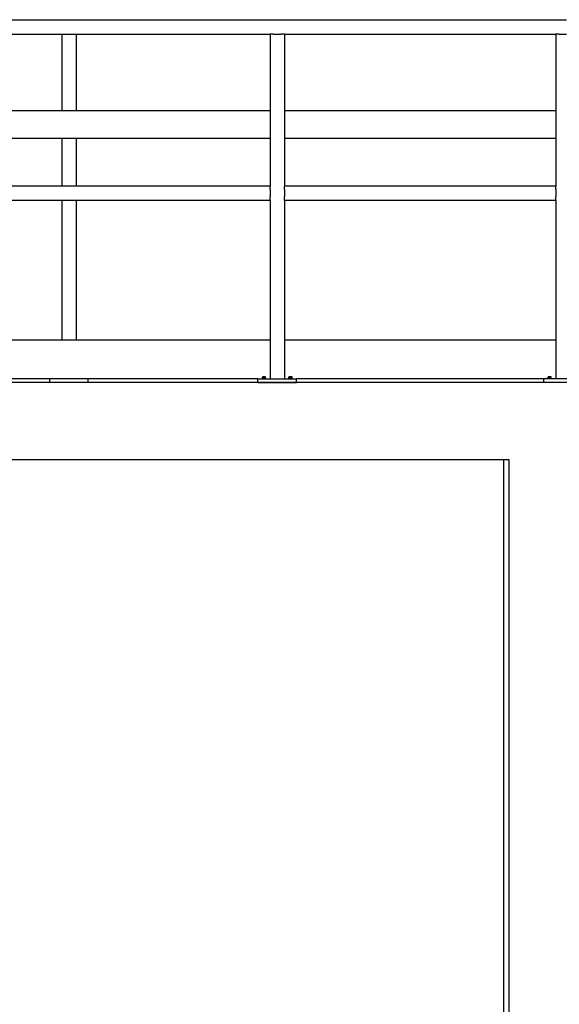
# Model space of a CAD drawing. Header units: inches. Extents: x 24 to 1128, y -69 to 748.
# Tile 511 of 656: x 694 to 750, y 275 to 377. Entities that reach past the tile are written whole.
import ezdxf

# ---------------------------------------------------------------- set-up
doc = ezdxf.new("R2010")
doc.units = ezdxf.units.IN
doc.header["$LTSCALE"] = 32
doc.header["$MEASUREMENT"] = 0
doc.layers.add('Visible (ANSI)', color=7, linetype='Continuous', lineweight=30)

msp = doc.modelspace()

# ---------------------------------------------------------------- linework, layer by layer
at = {"layer": 'Visible (ANSI)'}
for p, q in [((621.06363, 377.35867), (750.77356, 377.35867)), ((672.04713, 375.85867), (720.03063, 375.85867)), ((698.43688, 375.85867), (698.43688, 367.92117)), ((699.93688, 375.85867), (699.93688, 367.92117)), ((720.03063, 375.85867), (720.03063, 360.10867)), ((720.40563, 375.85867), (720.03063, 375.85867)), ((720.40563, 375.85867), (721.15563, 375.85867)), ((721.53063, 375.85867), (721.15563, 375.85867)), ((721.53063, 375.85867), (721.53063, 360.10867)), ((721.53063, 375.85867), (749.65563, 375.85867)), ((749.65563, 375.85867), (749.65563, 360.10867)), ((750.03063, 375.85867), (749.65563, 375.85867)), ((750.03063, 375.85867), (750.78063, 375.85867)), ((720.03063, 367.92117), (673.05951, 367.92117)), ((749.65563, 367.92117), (721.53063, 367.92117)), ((720.03063, 365.04617), (673.05951, 365.04617)), ((698.43688, 365.04617), (698.43688, 360.10867)), ((699.93688, 365.04617), (699.93688, 360.10867)), ((749.65563, 365.04617), (721.53063, 365.04617)), ((720.03063, 360.10867), (672.04713, 360.10867)), ((720.03063, 359.73367), (720.03063, 360.10867)), ((720.03063, 359.73367), (720.03063, 358.98367)), ((749.65563, 360.10867), (721.53063, 360.10867)), ((721.53063, 359.73367), (721.53063, 360.10867)), ((721.53063, 359.73367), (721.53063, 358.98367)), ((749.65563, 359.73367), (749.65563, 360.10867)), ((749.65563, 359.73367), (749.65563, 358.98367)), ((720.03063, 358.60867), (672.04713, 358.60867)), ((698.43688, 358.60867), (698.43688, 344.10867)), ((699.93688, 358.60867), (699.93688, 344.10867)), ((720.03063, 358.60867), (720.03063, 358.98367)), ((720.03063, 358.60867), (720.03063, 340.10867)), ((721.53063, 358.60867), (721.53063, 358.98367)), ((721.53063, 358.60867), (721.53063, 340.10867)), ((749.65563, 358.60867), (721.53063, 358.60867)), ((749.65563, 358.60867), (749.65563, 358.98367)), ((749.65563, 358.60867), (749.65563, 340.10867)), ((720.03063, 344.10867), (672.04713, 344.10867)), ((749.65563, 344.10867), (721.53063, 344.10867)), ((718.78063, 340.10867), (673.29713, 340.10867)), ((697.18688, 339.73367), (697.18688, 340.10867)), ((701.18688, 339.73367), (701.18688, 340.10867)), ((718.78063, 339.73367), (718.78063, 340.10867)), ((718.78063, 340.10867), (722.78063, 340.10867)), ((719.18963, 340.14767), (719.62163, 340.14767)), ((719.18963, 340.14767), (719.18963, 340.10867)), ((719.32763, 340.30267), (719.24963, 340.30267)), ((719.24963, 340.30267), (719.24963, 340.28345)), ((719.24963, 340.14767), (719.24963, 340.28345)), ((719.48363, 340.30267), (719.32763, 340.30267)), ((719.40563, 340.14767), (719.40563, 340.28345)), ((719.56163, 340.30267), (719.48363, 340.30267)), ((719.56163, 340.28345), (719.56163, 340.30267)), ((719.56163, 340.14767), (719.56163, 340.28345)), ((719.62163, 340.14767), (719.62163, 340.10867)), ((721.93963, 340.14767), (722.37163, 340.14767)), ((721.93963, 340.14767), (721.93963, 340.10867)), ((722.07763, 340.30267), (721.99963, 340.30267)), ((721.99963, 340.30267), (721.99963, 340.28345)), ((721.99963, 340.14767), (721.99963, 340.28345)), ((722.23363, 340.30267), (722.07763, 340.30267)), ((722.15563, 340.14767), (722.15563, 340.28345)), ((722.31163, 340.30267), (722.23363, 340.30267)), ((722.31163, 340.28345), (722.31163, 340.30267)), ((722.31163, 340.14767), (722.31163, 340.28345)), ((722.37163, 340.14767), (722.37163, 340.10867)), ((748.40563, 340.10867), (722.78063, 340.10867)), ((722.78063, 339.73367), (722.78063, 340.10867)), ((752.40563, 340.10867), (748.40563, 340.10867)), ((748.40563, 340.10867), (748.40563, 339.73367)), ((748.81463, 340.14767), (749.24663, 340.14767)), ((748.81463, 340.14767), (748.81463, 340.10867)), ((748.95263, 340.30267), (748.87463, 340.30267)), ((748.87463, 340.30267), (748.87463, 340.28345)), ((748.87463, 340.14767), (748.87463, 340.28345)), ((749.10863, 340.30267), (748.95263, 340.30267)), ((749.03063, 340.14767), (749.03063, 340.28345)), ((749.18663, 340.30267), (749.10863, 340.30267)), ((749.18663, 340.28345), (749.18663, 340.30267)), ((749.18663, 340.14767), (749.18663, 340.28345)), ((749.24663, 340.14767), (749.24663, 340.10867)), ((752.78063, 339.73367), (468.78063, 339.73367)), ((718.78063, 339.73367), (722.78063, 339.73367)), ((752.40563, 339.73367), (748.40563, 339.73367)), ((476.78063, 331.73367), (744.78063, 331.73367)), ((744.28063, 178.86817), (744.28063, 331.73367)), ((744.78063, 331.73367), (744.78063, 178.86817))]:
    msp.add_line(p, q, dxfattribs=at)
for centre, start_param, end_param in [((719.32763, 340.08205), 0, 0.420534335), ((719.32763, 340.08205), 5.862650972, 6.283185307), ((719.48363, 340.08205), 0, 0.420534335), ((719.48363, 340.08205), 5.862650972, 6.283185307), ((722.07763, 340.08205), 0, 0.420534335), ((722.07763, 340.08205), 5.862650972, 6.283185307), ((722.23363, 340.08205), 0, 0.420534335), ((722.23363, 340.08205), 5.862650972, 6.283185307), ((748.95263, 340.08205), 0, 0.420534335), ((748.95263, 340.08205), 5.862650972, 6.283185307), ((749.10863, 340.08205), 0, 0.420534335), ((749.10863, 340.08205), 5.862650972, 6.283185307)]:
    msp.add_ellipse(centre, major_axis=(0, 0.22062), ratio=0.866025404, start_param=start_param, end_param=end_param, dxfattribs=at)

doc.saveas('drawing.dxf')
